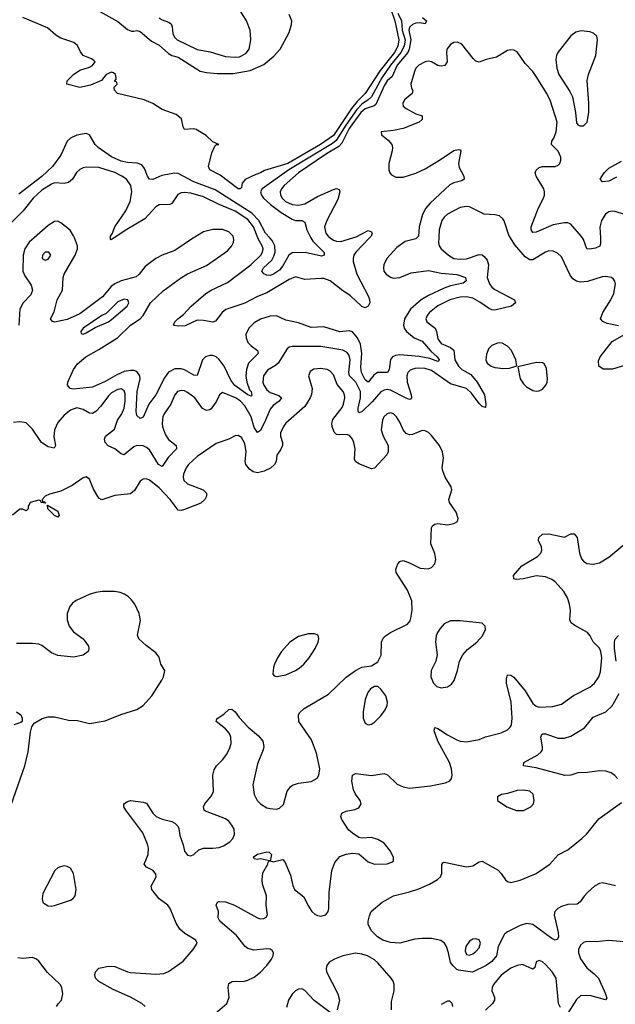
# Model space of a CAD drawing. Header units: inches. Extents: x 1449094 to 1618372, y 389908 to 534307.
# Tile 469 of 494: x 1605409 to 1609170, y 495165 to 501376. Entities that reach past the tile are written whole.
import ezdxf

# ---------------------------------------------------------------- set-up
doc = ezdxf.new("R2010")
doc.units = ezdxf.units.IN
doc.header["$MEASUREMENT"] = 0
doc.layers.add('B6409', color=7, linetype='Continuous')
doc.layers.add('B6500', color=7, linetype='Continuous')

msp = doc.modelspace()

# ---------------------------------------------------------------- linework, layer by layer
at = {"layer": 'B6409', "color": 5}
for points, elevation in [([(1608055.2, 500000), (1608054, 499970), (1608058, 499950), (1608070.9, 499930.9), (1608116, 499890), (1608150.8, 499870), (1608190, 499865.7), (1608230, 499868.5), (1608310, 499894.6), (1608330, 499892), (1608343.2, 499883.2), (1608360.2, 499860.2), (1608369.3, 499830), (1608362.1, 499750), (1608375.5, 499710), (1608390.2, 499690), (1608410, 499674.2), (1608533.4, 499610), (1608540.5, 499590), (1608514, 499570), (1608410, 499543.2), (1608390, 499545.5), (1608370, 499555.9), (1608315.4, 499595.4), (1608270, 499619.4), (1608230, 499627.3), (1608190, 499625.6), (1608126, 499610), (1608050, 499572.2), (1607997.8, 499530), (1607982.6, 499510), (1607974.7, 499490), (1607980.9, 499470), (1608032.6, 499430), (1608041.6, 499410), (1608050, 499363.1), (1608070, 499332.9), (1608128.6, 499308.6), (1608151.5, 499291.5), (1608156, 499230), (1608179.5, 499190), (1608202, 499170), (1608258.1, 499138.1), (1608298.1, 499090), (1608344.6, 499010), (1608352, 498950), (1608350, 498929.6), (1608330, 498935.8), (1608310, 498955.3), (1608261.2, 499021.2), (1608230.5, 499050.5), (1608130, 499079.4), (1608010, 499163.9), (1607970, 499176), (1607930, 499178.9), (1607903.7, 499176.3), (1607874.4, 499165.6), (1607860.2, 499150), (1607853.8, 499130), (1607855.4, 499090), (1607880.5, 499010), (1607882.6, 498990), (1607876.7, 498983.3), (1607870, 498981.4), (1607850, 498988), (1607750, 499038.8), (1607730, 499042.6), (1607710, 499039.9), (1607690, 499029.1), (1607635.1, 498964.9), (1607570, 498903.2), (1607550, 498896.9), (1607545.8, 498905.8), (1607546.3, 498926.3), (1607561.3, 498990), (1607560.4, 499030), (1607531.4, 499090), (1607491.8, 499130), (1607488.4, 499150), (1607495.7, 499230), (1607490, 499258.7), (1607477.8, 499277.8), (1607450, 499291.8), (1607310, 499313.8), (1607130, 499314.2), (1607110.2, 499309.8), (1607099.2, 499300.8), (1607041.6, 499210), (1607025.1, 499194.9), (1606974.8, 499165.2), (1606948.8, 499130), (1606945.5, 499090), (1606951.6, 499070), (1606970, 499040.7), (1606990, 499024.3), (1607046.5, 499006.5), (1607061.7, 498990), (1607047.8, 498970), (1607010, 498943), (1606990, 498920.3), (1606962.2, 498850), (1606930, 498785.1), (1606910, 498772.1), (1606890, 498804), (1606871.3, 498871.3), (1606830, 498940.9), (1606803.6, 498970), (1606772.3, 498990), (1606690, 499025.1), (1606670.2, 499009.8), (1606651.9, 498970), (1606618, 498922), (1606610, 498914.5), (1606590, 498910.8), (1606564.2, 498924.2), (1606514.8, 498990), (1606470, 499024.6), (1606450, 499034.8), (1606430, 499038), (1606406.5, 499030), (1606390, 499009.6), (1606363.2, 498950), (1606322, 498890), (1606314, 498870), (1606308.2, 498831.8), (1606312, 498808), (1606330, 498758), (1606350, 498728.6), (1606396.9, 498690), (1606398.8, 498670), (1606346, 498614), (1606310, 498558), (1606286.9, 498570), (1606230, 498662), (1606210, 498678.5), (1606190, 498687.2), (1606150, 498689.2), (1606130, 498681.6), (1606070, 498630.8), (1606050, 498636.8), (1606010, 498669.9), (1605968.5, 498688.5), (1605949.8, 498710), (1605945.6, 498730), (1605950.8, 498749.2), (1606007.3, 498792.7), (1606027.9, 498850), (1606053.6, 498890), (1606070, 498926.7), (1606075.8, 498970), (1606075.6, 499015.6), (1606070, 499035.8), (1606050, 499047.8), (1606030, 499044.2), (1605990, 499022.9), (1605970, 499004.1), (1605922.6, 498937.4), (1605890, 498904), (1605870, 498891), (1605850, 498893.1), (1605810, 498917.3), (1605770, 498927.8), (1605730, 498912.8), (1605690, 498882.4), (1605650, 498835.6), (1605630.1, 498790), (1605625.7, 498745.7), (1605636.1, 498690), (1605626.4, 498673.6), (1605590, 498681.1), (1605548.2, 498708.2), (1605490, 498794), (1605450, 498833.2), (1605410, 498839.5), (1605370, 498836.2)], 440), ([(1605501.5, 500000), (1605470, 499972.3), (1605441.3, 499930), (1605432.3, 499890), (1605429.5, 499790), (1605441.3, 499761.3), (1605481.9, 499701.9), (1605491, 499670), (1605479.5, 499640.5), (1605432.2, 499590), (1605410.2, 499550), (1605403.8, 499450)], 420), ([(1606507, 500000), (1606390, 499919.3), (1606310, 499890.5), (1606270, 499869.2), (1606201.1, 499818.9), (1606163.5, 499770), (1606145.4, 499754.6), (1606050, 499728.3), (1606010, 499710.5), (1605987.4, 499692.6), (1605931.7, 499628.3), (1605790, 499521.8), (1605710, 499485.4), (1605630, 499467.7), (1605613.7, 499473.7), (1605604.2, 499490), (1605626.2, 499533.8), (1605646.4, 499610), (1605679.6, 499670), (1605684.7, 499750), (1605691, 499770), (1605759.1, 499890), (1605774, 499930), (1605774.4, 499950), (1605755.2, 500000)], 420), ([(1607916.7, 500000), (1607910, 499994.1), (1607843.6, 499976.4), (1607790, 499939.1), (1607726.9, 499870), (1607709.1, 499830), (1607706.3, 499810), (1607709.5, 499790), (1607723, 499770), (1607750, 499752.1), (1607770, 499746.4), (1607810, 499750.7), (1607881.2, 499778.8), (1607990, 499793.8), (1608070, 499777.9), (1608169.2, 499769.2), (1608224, 499750), (1608229.2, 499730), (1608210, 499714.8), (1608130, 499696.9), (1608090, 499682.4), (1607990, 499636.3), (1607944.8, 499610), (1607877.8, 499550), (1607838.3, 499490), (1607831.9, 499450), (1607836.8, 499430), (1607850.8, 499410), (1607900.5, 499370), (1607950, 499347.6), (1608005.2, 499285.2), (1608045.8, 499250), (1608058, 499230), (1608056.6, 499223.4), (1608050, 499219.2), (1607998.8, 499238.8), (1607932.2, 499252.2), (1607810, 499261.8), (1607781.5, 499258.5), (1607763.5, 499250), (1607750, 499231.8), (1607742.1, 499170), (1607732.4, 499150), (1607669.7, 499150.3), (1607645.3, 499134.7), (1607610, 499089.8), (1607590, 499103.9), (1607567.1, 499150), (1607564, 499184), (1607570.2, 499270.2), (1607561.4, 499330), (1607543.4, 499370), (1607510, 499406.8), (1607490, 499413.2), (1607430, 499406.6), (1607330, 499437.8), (1607250, 499434.4), (1607170, 499464.3), (1607090, 499479.8), (1607030, 499507.5), (1606990, 499506.1), (1606930, 499486.7), (1606890, 499463), (1606856.1, 499430), (1606838.3, 499390), (1606838.5, 499370), (1606850, 499339.6), (1606870, 499318), (1606911.4, 499290), (1606914.4, 499270), (1606853.2, 499210), (1606840.8, 499170), (1606838.3, 499130), (1606843.4, 499090), (1606861.5, 499041.5), (1606870.6, 499030), (1606874.7, 499005.3), (1606870, 499001.8), (1606850, 499009), (1606768.9, 499068.9), (1606742.8, 499102.8), (1606700.6, 499190), (1606670, 499232.6), (1606650, 499248.6), (1606630, 499257.2), (1606610, 499258.4), (1606583.6, 499250), (1606563.8, 499230), (1606530, 499132.6), (1606510, 499133), (1606450, 499168.2), (1606430, 499174.6), (1606390, 499173.1), (1606350, 499151.9), (1606323.3, 499116.7), (1606269.4, 499010.6), (1606225.2, 498950), (1606190, 498869.7), (1606170, 498859.8), (1606150, 498878.5), (1606144.9, 498904.9), (1606150.8, 499030), (1606170.6, 499110), (1606167.5, 499130), (1606150, 499156.2), (1606130, 499163.6), (1606110, 499164), (1606070, 499156), (1606023.2, 499136.8), (1605950, 499094.1), (1605870, 499058.3), (1605750, 499045.9), (1605728.8, 499048.8), (1605710.7, 499070), (1605712.9, 499090), (1605748.3, 499170), (1605774.3, 499205.7), (1605826.6, 499250), (1605910, 499295.1), (1606027.2, 499370), (1606110, 499448.8), (1606170, 499488.8), (1606190, 499511), (1606235.8, 499590), (1606314.6, 499665.4), (1606430.2, 499749.8), (1606470, 499772.3), (1606590, 499825.2), (1606721.1, 499918.9), (1606749.9, 499950), (1606759.4, 499970), (1606761.8, 499990), (1606759.2, 500000)], 420), ([(1606006, 500000), (1605987.8, 499987.8), (1605982, 499990), (1605982.1, 500000)], 380), ([(1607618.4, 500000), (1607532.6, 499910), (1607519.6, 499890), (1607514.3, 499870), (1607515.6, 499850), (1607538.6, 499770), (1607612.1, 499630), (1607618.6, 499610), (1607619.5, 499590), (1607610.5, 499570), (1607590, 499558.7), (1607570, 499567.6), (1607497, 499637), (1607450, 499666.5), (1607369.8, 499730), (1607330, 499743.1), (1607310, 499744.5), (1607210, 499737.8), (1607150, 499753.6), (1607110, 499738.3), (1606970, 499653.6), (1606910, 499629.3), (1606830, 499588.8), (1606712.1, 499547.9), (1606687.8, 499530), (1606645.9, 499474.1), (1606630, 499468.9), (1606570, 499479.5), (1606530, 499480.7), (1606454.5, 499445.5), (1606410, 499442.6), (1606386.9, 499446.9), (1606380.9, 499450), (1606388.4, 499470), (1606407.7, 499490), (1606443.2, 499516.8), (1606491.4, 499570), (1606584.5, 499650), (1606617.8, 499670), (1606721.8, 499718.2), (1606869.9, 499830), (1606932.3, 499890), (1606943.6, 499910), (1606946.9, 499930), (1606940.9, 499950), (1606914.6, 499994.6), (1606912.5, 500000)], 380), ([(1607248.7, 500000), (1607259.6, 499979.6), (1607332.1, 499907.9), (1607333, 499890), (1607314.9, 499885.1), (1607212.8, 499907.3), (1607130, 499906.5), (1607108.4, 499890), (1607070, 499823.1), (1607050, 499797.3), (1607012.4, 499770), (1606990, 499763), (1606970, 499764.5), (1606950, 499772.3), (1606937.6, 499790), (1606949.8, 499810), (1607000.6, 499859.4), (1607014.8, 499885.2), (1607021.7, 499910), (1607020.8, 499950), (1607003.7, 499983.7), (1606989.1, 500000)], 360), ([(1607370.2, 500000), (1607390, 499985.4), (1607410, 499979), (1607437.8, 499977.8), (1607512.3, 500000)], 380), ([(1609190, 499445.6), (1609118.8, 499458.8), (1609091.8, 499471.8), (1609077.4, 499490), (1609092.4, 499530), (1609143, 499610), (1609161.6, 499650), (1609170.8, 499710), (1609167.5, 499727.5), (1609159.3, 499739.3), (1609145.2, 499750), (1609110, 499756.8), (1609086.5, 499753.5), (1608994.9, 499725.1), (1608950, 499721.6), (1608926.2, 499726.2), (1608902.1, 499742.1), (1608884.6, 499764.6), (1608830, 499880.5), (1608804.5, 499904.5), (1608777.1, 499917.1), (1608750, 499917.2), (1608730, 499910.7), (1608650, 499861.2), (1608630, 499861.2), (1608601.4, 499881.4), (1608536.1, 499956.1), (1608507.8, 500000)], 440), ([(1609075.7, 500000), (1609077.1, 499962.9), (1609072.3, 499947.7), (1609044.4, 499935.6), (1609008.2, 499928.2), (1608990, 499931.5), (1608969.9, 499990), (1608962.7, 500000)], 420), ([(1609250, 499202), (1609151.6, 499171.6), (1609092.7, 499172.7), (1609065.2, 499190), (1609064.5, 499224.5), (1609074, 499250), (1609150, 499346.4), (1609229.2, 499390)], 440), ([(1606200.9, 495150), (1606179.7, 495170), (1606110, 495209), (1605998.8, 495258.8), (1605909.2, 495309.2), (1605889, 495330), (1605883.4, 495350), (1605887.3, 495370), (1605910, 495392.3), (1605970, 495406), (1606010, 495402.8), (1606090, 495370.3), (1606110, 495366.5), (1606270, 495354.9), (1606320.5, 495359.5), (1606350, 495372.7), (1606442, 495438), (1606505.6, 495510), (1606529.5, 495550), (1606522, 495570), (1606451.7, 495611.7), (1606419.7, 495639.7), (1606397.3, 495677.3), (1606360.5, 495770), (1606344.2, 495790), (1606290, 495831.1), (1606243, 495890), (1606240.5, 495910), (1606271.5, 495970), (1606270, 495986), (1606251.8, 496010), (1606209.4, 496030), (1606195.1, 496050), (1606220.7, 496110), (1606222.3, 496150), (1606215.5, 496175.5), (1606186.9, 496246.9), (1606079, 496390), (1606068, 496410), (1606068, 496430), (1606090, 496444.7), (1606110, 496450.8), (1606190, 496440.7), (1606210, 496434), (1606250.6, 496370), (1606270.8, 496350), (1606310, 496332.7), (1606370, 496319.1), (1606388.3, 496308.3), (1606408.2, 496288.2), (1606414.4, 496274.4), (1606421.3, 496230), (1606442.4, 496170), (1606450.5, 496130), (1606470, 496104.9), (1606490, 496102.4), (1606509, 496110), (1606541.1, 496138.9), (1606569.7, 496150.3), (1606630, 496149.3), (1606670, 496154.2), (1606696.2, 496163.8), (1606735.8, 496190), (1606754.7, 496210), (1606764.9, 496235.1), (1606763.8, 496270), (1606750, 496295.1), (1606730, 496319.2), (1606710, 496334), (1606583.7, 496383.7), (1606575.1, 496390), (1606569.5, 496410), (1606578.4, 496430), (1606620.1, 496479.9), (1606632.2, 496507.8), (1606628.4, 496610), (1606636.6, 496643.4), (1606651.2, 496668.8), (1606690, 496708), (1606717, 496743), (1606736.8, 496783.2), (1606744.2, 496810), (1606741.8, 496850), (1606733.6, 496873.6), (1606710, 496903.5), (1606649, 496950), (1606653.6, 496966.4), (1606701.6, 496998.4), (1606730, 497024.9), (1606750, 497027.7), (1606770, 497010.5), (1606795, 496975), (1606852.6, 496912.6), (1606918.2, 496858.2), (1606944.7, 496824.7), (1606950.4, 496790.4), (1606947.2, 496770), (1606910, 496680.9), (1606881.6, 496550), (1606890, 496487.7), (1606907.9, 496450), (1606930, 496428.9), (1606970, 496405.2), (1606990, 496399.6), (1607030, 496396.5), (1607050, 496402.4), (1607074.2, 496425.8), (1607098.3, 496510), (1607120.5, 496539.5), (1607132, 496548), (1607170, 496560.3), (1607250, 496570.5), (1607287.5, 496592.5), (1607299.3, 496610), (1607303.7, 496650), (1607284, 496750), (1607252.3, 496832.3), (1607171.3, 496950), (1607169.6, 496989.6), (1607176.4, 497003.6), (1607206.6, 497030), (1607358.4, 497121.6), (1607470, 497228), (1607530, 497270.8), (1607570, 497290.8), (1607630, 497301), (1607670, 497326), (1607691.7, 497368.3), (1607694.5, 497450), (1607705.3, 497474.7), (1607719.3, 497490), (1607750, 497510.4), (1607857.6, 497562.4), (1607875.6, 497584.4), (1607880.1, 497599.9), (1607887.8, 497652.2), (1607885.1, 497710), (1607857.3, 497777.3), (1607787, 497890), (1607784.5, 497910), (1607797, 497943), (1607810, 497958.8), (1607830, 497964), (1607870, 497950.6), (1607937.3, 497917.3), (1607987.7, 497912.3), (1608010, 497920.4), (1608030, 497942.8), (1608036.9, 497970), (1608030, 498008.7), (1608005.1, 498070), (1608009.4, 498170), (1608016, 498184), (1608030, 498194), (1608050, 498197.3), (1608110, 498190.7), (1608150, 498198.8), (1608174, 498210), (1608179, 498230), (1608165.2, 498270), (1608122.7, 498330), (1608119.5, 498350), (1608137, 498410), (1608134.5, 498430), (1608095.1, 498490), (1608080.7, 498530), (1608077, 498550), (1608084.5, 498610), (1608079.5, 498650), (1608060.7, 498690), (1608010, 498754.3), (1607990, 498772.1), (1607970, 498782.3), (1607950, 498784.8), (1607890, 498759.8), (1607870, 498758), (1607850, 498765.1), (1607831.1, 498790), (1607810, 498838.4), (1607789.6, 498870), (1607769.2, 498890), (1607750, 498895.3), (1607730, 498890.9), (1607708.8, 498870), (1607701.1, 498850), (1607692.8, 498790), (1607703.6, 498750), (1607735.6, 498690), (1607736.9, 498650), (1607728.2, 498631.8), (1607650, 498547.6), (1607630, 498544), (1607550, 498574.3), (1607528.9, 498588.9), (1607523.9, 498603.9), (1607527.1, 498670), (1607519.7, 498710), (1607511.1, 498730), (1607492.9, 498752.9), (1607478.5, 498758.5), (1607410, 498759.8), (1607394.7, 498774.7), (1607382.6, 498810), (1607381, 498830), (1607386.2, 498853.8), (1607444.8, 498930), (1607454.3, 498950), (1607461.9, 498990), (1607460.6, 499010), (1607452.9, 499030), (1607414.1, 499074.1), (1607390, 499135.1), (1607370, 499159.8), (1607350, 499169.8), (1607310, 499176.1), (1607267.7, 499172.3), (1607243.4, 499156.6), (1607232.4, 499130), (1607256.3, 499050), (1607252.1, 499012.1), (1607243.9, 498990), (1607210, 498937.1), (1607090, 498832.1), (1607074.2, 498810), (1607056.5, 498770), (1607057.2, 498750), (1607069.2, 498710), (1607069.1, 498690), (1607057.3, 498662.7), (1607032.4, 498630), (1607028.9, 498590), (1607018.3, 498570), (1606992.7, 498547.3), (1606952.4, 498527.6), (1606910, 498517.4), (1606883.4, 498523.4), (1606860.7, 498540.7), (1606838, 498570), (1606832.7, 498590), (1606838.9, 498650), (1606830, 498703.6), (1606810, 498740.5), (1606790, 498754.3), (1606770, 498751.1), (1606730.1, 498729.9), (1606650, 498703.1), (1606530, 498621.8), (1606475.2, 498570), (1606459.7, 498550), (1606442.8, 498510), (1606441.3, 498490), (1606446.7, 498470), (1606470, 498449.2), (1606567.7, 498410), (1606588, 498390), (1606588, 498370), (1606579.1, 498350), (1606553.1, 498326.9), (1606450, 498285.7), (1606430, 498279.7), (1606410, 498282.9), (1606360.3, 498350), (1606290, 498423.7), (1606230, 498471.9), (1606210, 498479.2), (1606190, 498477.7), (1606170, 498466), (1606134.3, 498405.7), (1606110, 498386), (1606010, 498374.8), (1605927.9, 498347.9), (1605910, 498357), (1605875.4, 498415.4), (1605850, 498477.2), (1605830, 498492), (1605810, 498487), (1605741.3, 498438.7), (1605670, 498403.1), (1605597.6, 498382.4), (1605571, 498370), (1605552, 498350), (1605554, 498334), (1605566, 498334), (1605574, 498326), (1605546, 498330), (1605542, 498342), (1605530, 498346), (1605476, 498330), (1605467.5, 498312.5), (1605462, 498310), (1605462, 498290), (1605450, 498278), (1605428.4, 498288.4), (1605410, 498289), (1605364.4, 498250)], 460), ([(1606630, 495094.4), (1606717, 495170), (1606731.3, 495208.7), (1606725.4, 495270), (1606730, 495296.3), (1606751.2, 495308.8), (1606828.6, 495311.4), (1606850, 495316.5), (1606890, 495336.5), (1606930, 495368.1), (1606970, 495409.2), (1606999.4, 495450), (1607009.8, 495470), (1607012.4, 495490), (1607004.4, 495504.4), (1606990, 495513.3), (1606970, 495515.4), (1606887.2, 495507.2), (1606850, 495516.5), (1606833.3, 495530), (1606778, 495598), (1606672.7, 495690), (1606662.7, 495710), (1606664, 495750), (1606649.2, 495790), (1606658, 495810), (1606670, 495814), (1606709.5, 495810.5), (1606766, 495790), (1606911, 495710), (1606930, 495704.6), (1606950, 495705.7), (1606965.8, 495714.2), (1606973.6, 495730), (1606965.6, 495790), (1606968, 495850), (1606943, 495923), (1606939.7, 495950), (1606945.7, 495994.3), (1606977.2, 496050), (1606978, 496062), (1606986, 496070), (1606930, 496082.7), (1606910, 496079), (1606890, 496082), (1606886.6, 496090), (1606890, 496098), (1606910, 496111.3), (1606970, 496126), (1606985.4, 496125.4), (1606998.8, 496110), (1606991.3, 496070), (1607010, 496063), (1607070, 496078.8), (1607083.4, 496063.4), (1607118.6, 495978.6), (1607133.7, 495913.7), (1607145.5, 495890), (1607203.2, 495843.2), (1607227.8, 495790), (1607254.4, 495750), (1607272.5, 495732.5), (1607290, 495724.4), (1607310, 495721.3), (1607342.9, 495730), (1607356.4, 495750), (1607362.2, 495770), (1607364.4, 495870), (1607380.4, 496010), (1607400.1, 496059.9), (1607430, 496096.4), (1607470, 496112.7), (1607510, 496118), (1607550, 496114), (1607610, 496063.8), (1607650, 496048.7), (1607730, 496050.4), (1607759.1, 496060.9), (1607769.3, 496070.7), (1607769.4, 496090), (1607751.5, 496130), (1607710, 496180.9), (1607670, 496205.1), (1607630, 496216.2), (1607570, 496212.3), (1607550, 496217), (1607510, 496243.6), (1607486.3, 496266.3), (1607443, 496330), (1607437.6, 496350), (1607443.7, 496370), (1607470, 496382.6), (1607525.6, 496394.4), (1607550, 496404.9), (1607565.6, 496430), (1607558.9, 496450), (1607530.6, 496490.6), (1607518.2, 496518.2), (1607507.2, 496572.8), (1607510, 496610.6), (1607530, 496620.3), (1607630, 496608.9), (1607710, 496621.1), (1607732.5, 496612.5), (1607793.9, 496553.9), (1607830, 496535.8), (1607870, 496528.5), (1608003.4, 496543.4), (1608098, 496562), (1608124.5, 496575.5), (1608136, 496590), (1608139.6, 496610), (1608136.8, 496650), (1608123.9, 496690), (1608050, 496824.2), (1608027.1, 496890), (1608029.7, 496910.3), (1608050, 496904.9), (1608110, 496864.4), (1608170, 496832.7), (1608190, 496825.2), (1608230, 496820.3), (1608310, 496834.6), (1608350, 496851.8), (1608450, 496878.4), (1608490, 496896.4), (1608507.4, 496912.6), (1608513.9, 496926.1), (1608519, 496970), (1608512.7, 497070), (1608484.1, 497190), (1608482.7, 497217.3), (1608490, 497242.8), (1608510, 497241.6), (1608530, 497228.5), (1608601.6, 497141.6), (1608650, 497062), (1608670, 497045.2), (1608690, 497038.5), (1608776.3, 497043.7), (1608830, 497058.3), (1608907.2, 497112.8), (1609010, 497166.2), (1609039.7, 497190), (1609066.8, 497230), (1609077.4, 497262.6), (1609084.2, 497350), (1609079.1, 497390), (1609070, 497410.9), (1609030.6, 497450.6), (1609010.8, 497490), (1608994.7, 497510), (1608913.8, 497553.8), (1608891.8, 497571.8), (1608883.1, 497590), (1608887.6, 497650), (1608880.3, 497690), (1608868.2, 497730), (1608845.2, 497770), (1608790, 497830.8), (1608770, 497844.6), (1608730, 497860.7), (1608670, 497867), (1608589.7, 497849.7), (1608545.3, 497845.3), (1608529.3, 497850), (1608527.8, 497870), (1608580.5, 497930), (1608678, 497990), (1608699.7, 498010), (1608707.2, 498030), (1608703.5, 498050), (1608686.3, 498090), (1608687.3, 498110), (1608710, 498130.4), (1608750, 498133.7), (1608850, 498112.4), (1608890, 498133), (1608910, 498133.4), (1608930.3, 498110), (1608944.7, 498010), (1608956.2, 497976.2), (1608970, 497959.5), (1608990, 497946), (1609030, 497940.9), (1609070, 497950.3), (1609130, 497984.9), (1609230, 498070.3)], 440), ([(1605356.1, 496423.9), (1605441.6, 496670), (1605462.5, 496757.5), (1605477.5, 496882.5), (1605485.6, 496914.4), (1605500.9, 496939.1), (1605551.5, 496968.5), (1605590, 496979.3), (1605630, 496978.4), (1605718.3, 496958.3), (1605775.3, 496955.3), (1605850, 496937.1), (1605950, 496954), (1606047.6, 496992.4), (1606150, 497024), (1606190, 497049), (1606244.4, 497110), (1606306.9, 497210), (1606317.4, 497230), (1606326.6, 497270), (1606300.9, 497310), (1606290, 497355.3), (1606270, 497381.2), (1606207.7, 497427.7), (1606161.2, 497470), (1606153.6, 497493.6), (1606173.3, 497586.7), (1606164.7, 497630), (1606135.8, 497690), (1606116.5, 497716.5), (1606096.2, 497736.2), (1606071.6, 497751.6), (1606043.2, 497763.2), (1606010, 497769.8), (1605930, 497769.8), (1605890, 497763.1), (1605848, 497750), (1605767, 497713), (1605743.8, 497696.2), (1605726, 497674), (1605708.7, 497630), (1605710.3, 497590), (1605722.6, 497550), (1605750, 497514.9), (1605810.7, 497470), (1605843.5, 497423.5), (1605846.8, 497410), (1605841, 497390), (1605810, 497367.6), (1605750, 497354), (1605650, 497365.6), (1605610, 497381.6), (1605548.7, 497428.7), (1605530, 497436.4), (1605490, 497442), (1605390, 497440.9)], 480), ([(1609176.1, 497330), (1609165.5, 497410), (1609164.9, 497450), (1609170, 497468.9), (1609190, 497491)], 420), ([(1609184, 496590), (1609168.1, 496608.1), (1609144.1, 496624.1), (1609110, 496635.3), (1609070, 496637.6), (1608992.9, 496627.1), (1608933.9, 496626.1), (1608890, 496609.8), (1608851.4, 496608.6), (1608670, 496657.6), (1608589.8, 496669.8), (1608591.8, 496690), (1608680.9, 496739.1), (1608702.9, 496757.1), (1608709.7, 496770), (1608709.7, 496790), (1608699.7, 496850), (1608708.8, 496871.2), (1608730, 496871.1), (1608810, 496844.5), (1608850, 496844.7), (1608890, 496855.5), (1608975.1, 496910), (1609030, 496976.5), (1609109.8, 497010.2), (1609150, 497048.5), (1609193.6, 497126.4)], 420), ([(1605390, 497010.6), (1605416, 496990), (1605426, 496970), (1605424.7, 496950), (1605416.3, 496943.7), (1605372.4, 496927.6)], 480), ([(1609171.3, 495911.3), (1609090, 495931.3), (1609070, 495928), (1609038.4, 495910), (1608993.7, 495870), (1608972.6, 495847.4), (1608949.3, 495810.7), (1608930, 495796.8), (1608870, 495794.5), (1608830, 495782.3), (1608806.7, 495770), (1608789.3, 495750), (1608785, 495730), (1608810, 495618), (1608811.8, 495590), (1608804.4, 495575.6), (1608790, 495569.7), (1608770, 495580.8), (1608650, 495669), (1608610, 495674.7), (1608570, 495662.8), (1608490, 495622.3), (1608470, 495606.8), (1608430.1, 495530), (1608420.2, 495470), (1608390, 495435.3), (1608354, 495410), (1608267.6, 495367.6), (1608180.2, 495380.2), (1608170, 495384), (1608146.8, 495406.8), (1608129.6, 495429.6), (1608118, 495490), (1608104.2, 495530), (1608091.1, 495551.1), (1608068.3, 495568.3), (1608010, 495580.4), (1607950, 495580.9), (1607905, 495575.1), (1607810, 495551.3), (1607750, 495555.8), (1607702.7, 495570), (1607669.3, 495590), (1607628.7, 495630), (1607609.2, 495670), (1607609, 495690), (1607617.2, 495722.8), (1607629.2, 495750), (1607697.2, 495810), (1607769.4, 495850), (1607870, 495874.2), (1607930, 495894), (1607996.8, 495923.2), (1608048.1, 495951.9), (1608066.4, 495970), (1608075.3, 495990), (1608074, 496046), (1608081.7, 496058.3), (1608090, 496061.6), (1608230, 496031.3), (1608270, 496037.7), (1608310, 496063.1), (1608330, 496068.5), (1608430.2, 496010.2), (1608450, 495990.6), (1608477.1, 495950), (1608490, 495939.5), (1608510, 495933.7), (1608568.8, 495948.8), (1608670, 495989.5), (1608756.8, 496050), (1608810, 496108.4), (1608870, 496139.8), (1608959.5, 496210), (1608990, 496239.8), (1609065.8, 496334.2), (1609210, 496438.5)], 420), ([(1609250, 495556.9), (1609130, 495568.3), (1609050, 495558.2), (1608990, 495560.3), (1608970, 495555.3), (1608950, 495537.4), (1608938.4, 495510), (1608937.5, 495490), (1608950, 495452.4), (1608990, 495395.6), (1609037.4, 495357.4), (1609063.1, 495330), (1609108.9, 495230), (1609116.7, 495203.3), (1609107.3, 495192.7), (1609010, 495219.4), (1608950, 495217.7), (1608924.2, 495195.8), (1608870, 495109.3)], 440), ([(1605641.2, 495150), (1605652, 495168), (1605674, 495190), (1605681.6, 495230), (1605675.1, 495270), (1605665.1, 495290), (1605584.9, 495364.9), (1605530, 495437), (1605515.1, 495450), (1605490, 495460.7), (1605430, 495454), (1605398, 495458)], 480), ([(1607757.1, 495130), (1607758, 495182), (1607773.3, 495250), (1607774.7, 495290), (1607768, 495310), (1607754, 495330), (1607670, 495427.1), (1607650, 495444.5), (1607606, 495470), (1607570, 495481.6), (1607530, 495488), (1607450.4, 495470), (1607397, 495450), (1607364.4, 495430), (1607349.2, 495410), (1607344.7, 495390), (1607347.5, 495370), (1607417.6, 495230), (1607428.7, 495190), (1607414, 495130)], 440), ([(1608824.2, 495144.3), (1608810.8, 495170), (1608797.6, 495330), (1608772.6, 495370), (1608730, 495416.9), (1608710, 495432.6), (1608690, 495441.1), (1608670, 495432), (1608662.8, 495397.3), (1608650, 495386.6), (1608584.9, 495415.1), (1608550, 495409.8), (1608510, 495392.1), (1608450, 495348.2), (1608400.2, 495290), (1608392, 495270), (1608390.2, 495250), (1608406.5, 495210), (1608407.4, 495190), (1608395.3, 495170), (1608350, 495127.8)], 440), ([(1607370, 495114), (1607269.8, 495189.8), (1607210, 495252), (1607190, 495262), (1607170, 495260.7), (1607150, 495249.5), (1607130, 495229.4), (1607107.8, 495190), (1607095.1, 495144.9)], 440), ([(1608143.9, 495150), (1608140.5, 495170), (1608125.6, 495185.6), (1608110, 495185.1), (1608070, 495164)], 440)]:
    msp.add_lwpolyline(points, dxfattribs=dict(at, elevation=elevation))
for points, elevation in [([(1605592.7, 499910), (1605570, 499909.5), (1605552.7, 499890), (1605550.7, 499870), (1605570, 499858.4), (1605590, 499864.9), (1605605.1, 499890)], 440), ([(1606070, 499612.8), (1606030, 499595.8), (1605956.3, 499523.7), (1605928.8, 499510), (1605810.5, 499430), (1605794.9, 499410), (1605796.9, 499396.9), (1605810, 499393), (1605830, 499401.7), (1605886.2, 499433.8), (1605969.4, 499470), (1605990, 499485.2), (1606087.8, 499570), (1606098.9, 499590), (1606091.8, 499610)], 440), ([(1608430, 499336.9), (1608390, 499320.7), (1608370, 499299.5), (1608355.9, 499264.1), (1608352.8, 499230), (1608361.5, 499210), (1608387.2, 499190), (1608410, 499182.2), (1608464.4, 499175.6), (1608501.3, 499178.7), (1608530, 499186.8), (1608548, 499192), (1608542, 499230), (1608515.6, 499290), (1608490, 499316.2), (1608455.8, 499335.8)], 460), ([(1608670, 499214.7), (1608554, 499186), (1608570.4, 499110), (1608590, 499079.3), (1608610, 499060.5), (1608650, 499038), (1608670, 499033), (1608690, 499035.5), (1608710, 499045.5), (1608731.3, 499070), (1608740.5, 499090), (1608743, 499110), (1608735.2, 499175.2), (1608722.7, 499202.7), (1608710, 499211.6)], 460), ([(1605650, 498238), (1605630, 498248), (1605588, 498290), (1605586, 498314), (1605650, 498276), (1605658, 498250)], 460), ([(1608190, 497585.1), (1608130, 497583.6), (1608090, 497565.1), (1608063.8, 497536.2), (1608048, 497510), (1608039.3, 497490), (1608035.8, 497450), (1608046.4, 497370), (1608036.4, 497330), (1608007.9, 497270), (1608005.3, 497230), (1608021.3, 497190), (1608044, 497170), (1608070, 497162), (1608110, 497168.5), (1608136, 497184), (1608152.5, 497207.5), (1608174.7, 497270), (1608185.6, 497330), (1608207.6, 497370), (1608237.1, 497402.9), (1608296.9, 497450), (1608331.5, 497490), (1608349.6, 497530), (1608349.5, 497549.5), (1608330, 497569.4)], 460), ([(1607230, 497502.9), (1607170, 497485.1), (1607115.8, 497450), (1607062.8, 497390), (1607036.9, 497350), (1607019, 497310), (1607011.7, 497290), (1607008.1, 497248.1), (1607016.8, 497236.8), (1607032.8, 497232.8), (1607090, 497243.9), (1607150, 497270.2), (1607174.1, 497285.9), (1607202.7, 497310), (1607238, 497350), (1607275.4, 497410), (1607294, 497450), (1607299.3, 497470), (1607294, 497494), (1607270, 497502.7)], 480), ([(1607670, 497169.2), (1607650, 497169), (1607625.2, 497154.8), (1607608.1, 497131.9), (1607590, 497088), (1607577.6, 497010), (1607578.4, 496970), (1607590, 496938.8), (1607610, 496928.2), (1607630, 496933), (1607650, 496944.9), (1607690, 496984.9), (1607717.5, 497022.5), (1607729.6, 497050), (1607731.3, 497070), (1607720.7, 497110), (1607690, 497154)], 460), ([(1608590, 496515.6), (1608550, 496513), (1608490, 496494.5), (1608450.9, 496489.1), (1608426.4, 496473.6), (1608426, 496450), (1608484.7, 496410), (1608546.6, 496386.6), (1608590, 496388.4), (1608637.2, 496410), (1608652.7, 496430), (1608658, 496450), (1608652, 496490), (1608630, 496509.3)], 440), ([(1605690, 496037.6), (1605666.9, 496033.1), (1605650, 496026), (1605630.8, 496010), (1605555.3, 495864.7), (1605550.4, 495830), (1605554.9, 495810), (1605562.2, 495802.2), (1605590, 495785.3), (1605610, 495783.7), (1605630, 495788.5), (1605730, 495822), (1605747.2, 495832.8), (1605760.5, 495850), (1605765.6, 495890), (1605749.6, 495990), (1605730, 496023.7), (1605710, 496035.1)], 480), ([(1608290, 495578), (1608270, 495575.3), (1608250, 495563.5), (1608226.3, 495530), (1608222.6, 495502.6), (1608230, 495478.8), (1608250, 495475.8), (1608270, 495482.6), (1608290, 495497.4), (1608310, 495522), (1608319.7, 495550), (1608310.7, 495570.7)], 420)]:
    msp.add_lwpolyline(points, close=True, dxfattribs=dict(at, elevation=elevation))
at = {"layer": 'B6500', "color": 5}
for points, elevation in [([(1607750, 501449.5), (1607777.1, 501370), (1607802.7, 501250), (1607796.4, 501210), (1607775.2, 501170), (1607685, 501055), (1607591.4, 500910), (1607540, 500860), (1607503.8, 500816.2), (1607390, 500645.3), (1607309.7, 500590), (1607103.1, 500470), (1606954.3, 500425.7), (1606930.6, 500410), (1606899.9, 500400.1), (1606832.4, 500367.6), (1606814, 500346), (1606810, 500318), (1606802, 500310), (1606790, 500308.5), (1606675.6, 500395.6), (1606609.4, 500430), (1606602, 500450), (1606623.7, 500536.3), (1606642.4, 500577.6), (1606651.8, 500588.2), (1606666, 500590), (1606630, 500605.2), (1606586.7, 500646.7), (1606522.9, 500682.9), (1606507.2, 500687.2), (1606450, 500683.6), (1606441, 500701), (1606431.8, 500750), (1606397.6, 500777.6), (1606310, 500809.7), (1606250, 500847.3), (1606195.3, 500870), (1606028, 500910), (1606007.3, 500932.7), (1606006, 500950), (1606026, 500970), (1606022, 500982), (1606008.4, 500988.4), (1606018, 501002), (1606018, 501010), (1606014, 501030), (1606001.2, 501041.2), (1605990, 501045.2), (1605954.8, 501030), (1605926.4, 500993.6), (1605857.5, 500962.5), (1605790, 500948.7), (1605708, 500970), (1605708.7, 500990), (1605748.4, 501031.5), (1605790, 501058.4), (1605850, 501076.4), (1605870, 501087), (1605885.2, 501110), (1605878.4, 501118.4), (1605862, 501130), (1605811.1, 501151.1), (1605792.8, 501172.8), (1605774.2, 501214.1), (1605752.4, 501232.4), (1605670, 501259.5), (1605638.7, 501278.7), (1605585.6, 501325.6), (1605429, 501390)], 340), ([(1605858.9, 501458.9), (1606030, 501364.1), (1606090, 501315.5), (1606115.3, 501304.7), (1606130, 501303.1), (1606150, 501308.4), (1606170, 501302), (1606240.7, 501240.7), (1606290, 501215.2), (1606350, 501164), (1606370, 501151.4), (1606410, 501140.3), (1606550, 501052.4), (1606590, 501042.6), (1606656.3, 501036.3), (1606756.6, 501036.6), (1606865, 501055), (1606950, 501093.7), (1607013.8, 501146.2), (1607053.7, 501190), (1607110, 501295.5), (1607126.5, 501346.5), (1607128.2, 501370), (1607110, 501409.4)], 340), ([(1606290, 501387.5), (1606310, 501375.4), (1606350, 501361.2), (1606364.9, 501350), (1606372.2, 501332.2), (1606376.2, 501290), (1606386.6, 501266.6), (1606404.6, 501250), (1606530, 501187.7), (1606612.8, 501172.8), (1606710, 501143.4), (1606770, 501139.1), (1606797.1, 501142.9), (1606837.4, 501162.6), (1606858.6, 501190), (1606869.3, 501250), (1606863.8, 501310), (1606842, 501370), (1606803.6, 501430)], 360), ([(1607796.7, 501416.7), (1607820.1, 501370), (1607825, 501310), (1607842.7, 501250), (1607837.9, 501210), (1607816.6, 501170), (1607750.4, 501090), (1607696.8, 501010), (1607630.6, 500889.4), (1607610.8, 500870), (1607570, 500842.7), (1607538.7, 500810), (1607468.6, 500711.4), (1607406.7, 500613.3), (1607384.8, 500595.2), (1607108.4, 500430), (1606940.8, 500310), (1606930.7, 500290), (1606935.4, 500270), (1606949.6, 500249.6), (1606992.7, 500210), (1607060.5, 500160.5), (1607130, 500117.1), (1607150, 500110.1), (1607190, 500109.1), (1607210, 500099.3), (1607221.9, 500050), (1607248.7, 500000)], 360), ([(1607952.4, 501390), (1607977.3, 501370), (1607970.4, 501350), (1607937, 501357), (1607910, 501354.9), (1607890, 501346.3), (1607871, 501330), (1607865.6, 501310), (1607880.1, 501250), (1607869.4, 501190), (1607859.2, 501170), (1607793, 501090), (1607761.3, 501018.8), (1607730, 500990.3), (1607710, 500960.1), (1607658, 500842), (1607647.3, 500832.7), (1607590, 500814), (1607563.1, 500790), (1607489.5, 500690), (1607442.6, 500597.4), (1607424.2, 500575.8), (1607346.2, 500530), (1607169.2, 500410), (1607079.6, 500330), (1607063.4, 500310), (1607054.8, 500290), (1607055.6, 500270), (1607065.8, 500250), (1607087.3, 500230), (1607130, 500211), (1607170, 500206.8), (1607210, 500215.6), (1607290, 500260.9), (1607390, 500304.2), (1607410, 500311), (1607426, 500306), (1607431, 500290), (1607418.4, 500241.6), (1607348.7, 500110), (1607334.3, 500070), (1607342.1, 500030), (1607356.6, 500010), (1607370.2, 500000)], 380), ([(1608962.7, 500000), (1608955.6, 500010), (1608890, 500085.7), (1608870, 500094), (1608850, 500094.5), (1608778.7, 500081.3), (1608670, 500035.7), (1608650, 500034), (1608638.2, 500050), (1608639.9, 500070), (1608684.3, 500190), (1608716.7, 500250), (1608722.8, 500270), (1608723.6, 500290), (1608718.3, 500310), (1608669.9, 500390), (1608664.6, 500410), (1608670, 500427.7), (1608690, 500443.6), (1608710, 500450.2), (1608790, 500450.3), (1608810, 500458.7), (1608819.7, 500470), (1608826.9, 500490), (1608825.7, 500510), (1608810, 500547), (1608767, 500590), (1608769.6, 500610), (1608782.4, 500630), (1608796.3, 500670), (1608803, 500730), (1608761.4, 500861.4), (1608737.2, 500910), (1608670, 501019.1), (1608648.8, 501050), (1608600.9, 501100.9), (1608550, 501173.1), (1608530, 501183.9), (1608510, 501186.2), (1608490, 501181.7), (1608420, 501140), (1608355.5, 501124.5), (1608310, 501107.8), (1608290, 501115.6), (1608271.9, 501131.9), (1608201.2, 501221.2), (1608174.5, 501234.5), (1608150, 501231.5), (1608130, 501219.8), (1608107.5, 501190), (1608103.5, 501170), (1608109.2, 501110), (1608093.1, 501086.9), (1608070, 501082.2), (1608050, 501087.6), (1608009.9, 501109.9), (1607990, 501114.6), (1607970, 501111.5), (1607930, 501089.9), (1607910.8, 501070), (1607901.7, 501050), (1607879.8, 500970), (1607883.9, 500943.9), (1607891, 500930), (1607887.8, 500910), (1607838.6, 500870), (1607827.8, 500847.8), (1607831.7, 500830), (1607850, 500816.5), (1607910, 500782.7), (1607950, 500770.4), (1607950, 500747.3), (1607932.7, 500730), (1607830, 500690.5), (1607770, 500677.3), (1607691.6, 500668.4), (1607694.8, 500650), (1607736.4, 500616.4), (1607758.3, 500590), (1607762.8, 500570), (1607761.1, 500550), (1607740.5, 500470), (1607740.6, 500430), (1607746.4, 500410), (1607756.7, 500396.7), (1607783.6, 500383.6), (1607830, 500383.6), (1607910, 500407.2), (1607970, 500434.8), (1608066.6, 500493.4), (1608150, 500551.7), (1608178, 500558), (1608190, 500555.8), (1608194, 500550), (1608179.8, 500470), (1608185, 500445), (1608213, 500390), (1608216.9, 500370), (1608200.9, 500359.1), (1608150, 500347.4), (1608124.6, 500335.4), (1608000.7, 500219.3), (1607973.6, 500186.4), (1607952.6, 500147.4), (1607932.6, 500070), (1607928.1, 500010), (1607916.7, 500000)], 420), ([(1606989.1, 500000), (1606962.4, 500030), (1606919.1, 500110), (1606875.5, 500155.5), (1606644.1, 500304.1), (1606510, 500352.6), (1606410, 500406.9), (1606390, 500408.3), (1606330, 500398.1), (1606307.1, 500392.9), (1606250, 500367.7), (1606230, 500369.7), (1606217.2, 500390), (1606198.5, 500438.5), (1606180, 500460), (1606151.5, 500471.5), (1606090, 500475.6), (1606050, 500483.9), (1605990, 500511.9), (1605904.8, 500570), (1605885.3, 500590), (1605851, 500651), (1605830, 500658.9), (1605770, 500648.6), (1605730, 500628.6), (1605710.3, 500610), (1605670, 500521.1), (1605616.9, 500450), (1605550, 500386.9), (1605404.1, 500275.9)], 360), ([(1609177.6, 500382.4), (1609130, 500357.7), (1609090, 500352.6), (1609075.6, 500370), (1609099.6, 500410), (1609130, 500440.1), (1609210, 500483.9)], 380), ([(1605982.1, 500000), (1605982.2, 500010), (1605993.7, 500026.3), (1606011, 500070), (1606079, 500170), (1606107.2, 500230), (1606117.4, 500290), (1606111.1, 500330), (1606083.4, 500370), (1606055.3, 500390), (1606010, 500413), (1605910, 500443.9), (1605830, 500446), (1605810, 500442.5), (1605788.3, 500431.8), (1605767.9, 500412.1), (1605742.2, 500370), (1605717.8, 500350), (1605690, 500342.6), (1605630, 500347), (1605610, 500339.7), (1605550, 500301.7), (1605494.1, 500250), (1605432, 500170), (1605350, 500088.8)], 380), ([(1606912.5, 500000), (1606885.3, 500070), (1606850, 500115.5), (1606770, 500168), (1606670, 500209.6), (1606570, 500258.1), (1606490, 500282.6), (1606450, 500285.6), (1606430, 500283.2), (1606407, 500273), (1606370, 500217.7), (1606357.1, 500210), (1606290, 500207.9), (1606270, 500196.5), (1606199.2, 500120.8), (1606086.2, 500053.8), (1606006, 500000)], 380), ([(1608507.8, 500000), (1608496.9, 500016.9), (1608467.8, 500107.8), (1608460.1, 500120.1), (1608438.3, 500138.3), (1608410, 500145.1), (1608341.2, 500150), (1608250, 500195.1), (1608230, 500198.2), (1608190, 500190.7), (1608111.7, 500150), (1608089.6, 500130.4), (1608075.9, 500110), (1608057.1, 500050), (1608055.2, 500000)], 440), ([(1609228.2, 500148.2), (1609170, 500167.4), (1609150, 500169), (1609130, 500164.1), (1609109.1, 500150), (1609082.7, 500110), (1609073.3, 500066.7), (1609075.7, 500000)], 420), ([(1605755.2, 500000), (1605750, 500013.6), (1605729.2, 500049.2), (1605670, 500095.1), (1605650, 500104.8), (1605630, 500103.5), (1605590, 500077.8), (1605501.5, 500000)], 420), ([(1606759.2, 500000), (1606756.5, 500010), (1606730, 500037.9), (1606690, 500053.2), (1606630, 500053.8), (1606570, 500037.5), (1606514.7, 500005.3), (1606507, 500000)], 420), ([(1607512.3, 500000), (1607533.6, 500006.4), (1607610, 500045.9), (1607630, 500039), (1607634.8, 500030), (1607627.9, 500010), (1607618.4, 500000)], 380)]:
    msp.add_lwpolyline(points, dxfattribs=dict(at, elevation=elevation))
at = {"layer": 'B6500', "color": 5, "elevation": 420}
msp.add_lwpolyline([(1608954.7, 501305.3), (1608921.4, 501298.6), (1608890, 501274.3), (1608808.2, 501170), (1608798.6, 501150), (1608794.2, 501125.8), (1608801, 501070), (1608813.6, 501030), (1608882.9, 500922.9), (1608899.3, 500890), (1608919.1, 500790), (1608926, 500726), (1608933.7, 500713.7), (1608946.2, 500706.2), (1608970, 500707.3), (1608993.3, 500730), (1609003.6, 500790), (1609003.6, 500850), (1608992.5, 500992.5), (1609001.8, 501030), (1609046.6, 501150), (1609058, 501250), (1609053.1, 501273.1), (1609032.3, 501292.3), (1609010, 501300.2)], close=True, dxfattribs=at)

doc.saveas('drawing.dxf')
